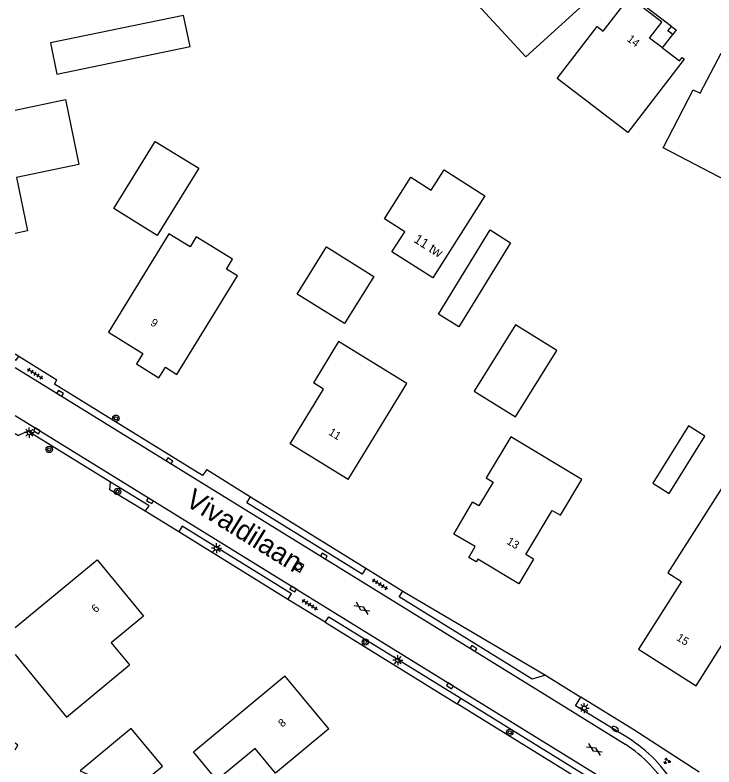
# Model space of a CAD drawing. Extents: x 137999 to 141000, y 397500 to 400501.
# Drawn here: x 138000 to 138087.1, y 398990.9 to 399084.6 of the extents above; entities that cross this region are included whole.
import ezdxf

# ---------------------------------------------------------------- set-up
doc = ezdxf.new("R2010")
doc.units = 0
for name, color, linetype in [('gg-afsc-erfafscheiding', 7, 'Continuous'), ('gg-anno-huisnummerreeks BGT', 7, 'Continuous'), ('gg-anno-openbare ruimte label', 7, 'Continuous'), ('gg-bbg-bijgebouw', 7, 'Continuous'), ('gg-bbg-gedigitaliseerde bebouwing', 7, 'Continuous'), ('gg-bbg-gedigitaliseerde bijgebouw', 7, 'Continuous'), ('gg-bbg-hoofdgebouw', 7, 'Continuous'), ('gg-bbg-onder overbouw', 7, 'Continuous'), ('gg-bbg-pand overbouw', 7, 'Continuous'), ('gg-bbg-pilaar onder overbouw', 7, 'Continuous'), ('gg-bbg-pilaar pand', 7, 'Continuous'), ('gg-knt-verharding', 7, 'Continuous'), ('gt-anno-plantopografie huisnummer', 7, 'Continuous'), ('gt-bbg-plantopografie pand', 7, 'Continuous'), ('gt-grn-groengrens', 7, 'Continuous'), ('gt-symb-boom', 7, 'Continuous'), ('gt-symb-brandkraan', 7, 'Continuous'), ('gt-symb-gesloten verharding', 7, 'Continuous'), ('gt-symb-groenvak', 7, 'Continuous'), ('gt-symb-kolk', 7, 'Continuous'), ('gt-symb-lichtmast', 7, 'Continuous'), ('gt-symb-rioolschacht', 7, 'Continuous'), ('gt-symb-tegel verharding', 7, 'Continuous')]:
    doc.layers.add(name, color=color, linetype=linetype)

# ---------------------------------------------------------------- blocks, each defined once
blk = doc.blocks.new('gt0-LMAST')
at = {"layer": 'gt-symb-lichtmast'}
for p, q in [((-0.182, 0.173), (-0.447, 0.438)), ((-0.005, 0.246), (-0.005, 0.621)), ((0.172, 0.173), (0.437, 0.438)), ((-0.255, -0.004), (-0.63, -0.004)), ((-0.182, -0.181), (-0.447, -0.446)), ((-0.005, -0.254), (-0.005, -0.629)), ((0.437, -0.446), (0.172, -0.181)), ((0.245, -0.004), (0.62, -0.004))]:
    blk.add_line(p, q, dxfattribs=at)
blk.add_circle((-0.005, -0.004), 0.25, dxfattribs=at)
blk = doc.blocks.new('gt0-TEG1')
at = {"layer": 'gt-symb-tegel verharding'}
for p, q in [((-1.125, 0), (1.125, 0)), ((-0.9, -0.25), (-0.9, 0.25)), ((-0.45, -0.25), (-0.45, 0.25)), ((0, -0.25), (0, 0.25)), ((0.45, -0.25), (0.45, 0.25)), ((0.9, -0.25), (0.9, 0.25))]:
    blk.add_line(p, q, dxfattribs=at)
blk = doc.blocks.new('gt0-KOLK')
at = {"layer": 'gt-symb-kolk'}
blk.add_lwpolyline([(0, 0), (0.375, 0), (0.375, 0.4), (-0.375, 0.4), (-0.375, 0), (0, 0)], dxfattribs=at)
blk = doc.blocks.new('gt0-BOOM')
at = {"layer": 'gt-symb-boom'}
for radius in [0.4, 0.2]:
    blk.add_circle((0, 0), radius, dxfattribs=at)
blk = doc.blocks.new('gt0-RS')
at = {"layer": 'gt-symb-rioolschacht'}
blk.add_lwpolyline([(-0.5, -0.5), (0.5, -0.5), (0.5, 0.5), (-0.5, 0.5)], close=True, dxfattribs=at)
blk.add_circle((0, 0), 0.375, dxfattribs=at)
blk = doc.blocks.new('gt0-GESVH1')
at = {"layer": 'gt-symb-gesloten verharding'}
for p, q in [((-0.992, -0.261), (0.008, 0.239)), ((0.008, -0.261), (-0.992, 0.239)), ((0.008, 0.239), (1.008, -0.261)), ((1.008, 0.239), (0.008, -0.261))]:
    blk.add_line(p, q, dxfattribs=at)
blk = doc.blocks.new('gt0-GRVAK')
at = {"layer": 'gt-symb-groenvak'}
for p, q in [((-0.11, 0.189), (-0.228, 0.24)), ((-0.182, 0.153), (0.088, 0.153)), ((-0.091, 0.211), (-0.156, 0.322)), ((-0.047, 0.214), (-0.047, 0.393)), ((-0.004, 0.211), (0.061, 0.322)), ((0.015, 0.189), (0.133, 0.24)), ((0.262, -0.052), (0.197, 0.059)), ((0.305, -0.049), (0.305, 0.13)), ((0.349, -0.052), (0.414, 0.059)), ((-0.245, -0.228), (-0.363, -0.177)), ((-0.318, -0.264), (-0.047, -0.264)), ((-0.226, -0.206), (-0.291, -0.095)), ((-0.183, -0.203), (-0.183, -0.024)), ((-0.139, -0.206), (-0.074, -0.095)), ((-0.12, -0.228), (-0.002, -0.177)), ((0.243, -0.074), (0.125, -0.023)), ((0.17, -0.11), (0.441, -0.11)), ((0.368, -0.074), (0.486, -0.023))]:
    blk.add_line(p, q, dxfattribs=at)
blk = doc.blocks.new('gt0-BR')
at = {"layer": 'gt-symb-brandkraan'}
for centre, radius, start, end in [((-0.244, 0), 0.206, 107.56694, 252.43307), ((0.599, -2.664), 3, 106.89205, 107.56694), ((0, -0.691), 0.938, 73.10799, 106.89205), ((-0.599, -2.664), 3, 72.43309, 73.10799), ((0.244, 0), 0.206, 287.56695, 72.43309), ((0.599, 2.664), 3, 252.43307, 253.10797), ((0, 0.691), 0.938, 253.10797, 286.89206), ((-0.599, 2.664), 3, 286.89206, 287.56695)]:
    blk.add_arc(centre, radius, start, end, dxfattribs=at)

msp = doc.modelspace()

# ---------------------------------------------------------------- linework, layer by layer
at = {"layer": 'gg-afsc-erfafscheiding'}
for p, q in [((138000, 399042.429), (138000.46, 399042.143)), ((138016.232, 399022.827), (138011.82, 399025.452)), ((138029.35, 399024.616), (138043.737, 399015.712)), ((138034.023, 399011.817), (138020.41, 399020.239)), ((138038.642, 399008.979), (138055.124, 398998.805))]:
    msp.add_line(p, q, dxfattribs=at)
at = {"layer": 'gg-bbg-bijgebouw'}
msp.add_lwpolyline([(138017.471, 399068.886), (138022.893, 399065.542), (138017.735, 399057.179), (138012.308, 399060.517), (138017.471, 399068.886)], dxfattribs=at)
at = {"layer": 'gg-bbg-gedigitaliseerde bebouwing'}
msp.add_line((138000, 399008.322), (138010.231, 399016.751), dxfattribs=at)
for points in [[(138000, 399072.787), (138006.279, 399074.084), (138007.942, 399065.989), (138000.2, 399064.399), (138001.573, 399057.72), (138000, 399057.399)], [(138041.531, 399026.741), (138048.858, 399038.727), (138040.328, 399043.951), (138037.191, 399038.811)], [(138064.644, 399016.811), (138063.665, 399017.398), (138066.971, 399022.914), (138067.983, 399022.307), (138070.645, 399026.749), (138061.782, 399032.06), (138058.726, 399026.96), (138059.605, 399026.433), (138057.824, 399023.46), (138057.026, 399023.939)], [(138093.581, 399007.341), (138098.257, 399014.703), (138091.519, 399018.987), (138092.801, 399021.004), (138094.016, 399020.231), (138097.233, 399025.292), (138090.535, 399029.551), (138081.371, 399015.121)], [(138000, 399004.932), (138006.401, 398997.159), (138014.261, 399003.671)], [(138039.131, 398995.67), (138032.486, 398990.168), (138029.946, 398993.235), (138025.174, 398989.285), (138022.244, 398992.825), (138033.641, 399002.301)]]:
    msp.add_lwpolyline(points, dxfattribs=at)
at = {"layer": 'gg-bbg-gedigitaliseerde bijgebouw'}
for points in [[(138004.427, 399081.151), (138005.229, 399077.276), (138021.818, 399080.708), (138021.016, 399084.584), (138004.427, 399081.151)], [(138035.156, 399049.837), (138038.819, 399055.731), (138044.713, 399052.068), (138041.05, 399046.174), (138035.156, 399049.837)], [(138057.246, 399037.76), (138062.386, 399034.566), (138067.518, 399042.823), (138062.377, 399046.018), (138057.246, 399037.76)], [(138079.517, 399026.3), (138081.557, 399025.032), (138085.992, 399032.17), (138083.953, 399033.438), (138079.517, 399026.3)], [(138008.114, 398990.468), (138014.265, 398987.635), (138018.381, 398991.036), (138014.494, 398995.74), (138008.114, 398990.468)], [(138000, 398993.091), (138000.358, 398993.671), (138000, 398993.892)]]:
    msp.add_lwpolyline(points, dxfattribs=at)
at = {"layer": 'gg-bbg-hoofdgebouw'}
msp.add_line((138039.131, 398995.67), (138033.641, 399002.301), dxfattribs=at)
for points in [[(138069.746, 399089.045), (138071.565, 399087.07), (138071.963, 399087.435), (138072.169, 399087.206), (138063.662, 399079.413), (138056.158, 399087.588), (138062.169, 399093.106), (138062.825, 399092.391), (138067.008, 399096.201), (138067.503, 399095.663)], [(138080.702, 399080.537), (138082.842, 399078.909), (138083.163, 399079.327), (138083.415, 399079.11), (138076.394, 399069.974), (138067.59, 399076.741), (138072.558, 399083.205), (138073.332, 399082.634), (138076.773, 399087.12), (138077.354, 399086.657)], [(138093.013, 399074.074), (138095.324, 399072.843), (138095.572, 399073.323), (138095.974, 399073.197), (138090.669, 399062.936), (138080.778, 399068.078), (138084.545, 399075.317), (138085.404, 399074.896), (138088.036, 399079.89), (138088.686, 399079.545)], [(138011.641, 399045.111), (138015.946, 399042.454), (138015.144, 399041.157), (138017.942, 399039.437), (138018.743, 399040.74), (138020.171, 399039.858), (138027.718, 399052.141), (138026.359, 399052.976), (138027.116, 399054.208), (138022.598, 399056.984), (138021.833, 399055.74), (138019.175, 399057.374), (138011.641, 399045.111)], [(138041.531, 399026.741), (138034.281, 399031.181), (138038.461, 399038.021), (138037.191, 399038.811)], [(138064.644, 399016.811), (138062.811, 399013.751), (138057.671, 399016.831), (138057.471, 399016.511), (138056.561, 399017.041), (138057.371, 399018.391), (138054.691, 399019.961), (138057.026, 399023.939)], [(138010.231, 399016.751), (138016.011, 399009.731), (138011.991, 399006.411), (138014.261, 399003.671)], [(138081.371, 399015.121), (138083.071, 399014.041), (138077.721, 399005.601), (138084.891, 399001.051), (138090.231, 399009.471), (138093.581, 399007.341)]]:
    msp.add_lwpolyline(points, dxfattribs=at)
at = {"layer": 'gg-bbg-onder overbouw'}
msp.add_lwpolyline([(138080.702, 399080.537), (138079.092, 399081.763), (138080.616, 399083.745), (138077.159, 399086.403), (138077.354, 399086.657)], dxfattribs=at)
at = {"layer": 'gg-bbg-pand overbouw'}
for p, q in [((138081.837, 399083.216), (138077.354, 399086.657)), ((138080.702, 399080.537), (138081.976, 399082.188))]:
    msp.add_line(p, q, dxfattribs=at)
at = {"layer": 'gg-bbg-pilaar onder overbouw'}
msp.add_lwpolyline([(138081.976, 399082.188), (138081.392, 399082.639), (138081.837, 399083.216)], dxfattribs=at)
at = {"layer": 'gg-bbg-pilaar pand'}
msp.add_lwpolyline([(138081.837, 399083.216), (138082.422, 399082.766), (138081.976, 399082.188)], dxfattribs=at)
at = {"layer": 'gg-knt-verharding'}
for p, q in [((138000.46, 399042.143), (138005.226, 399039.167)), ((138000, 399034.737), (138073.512, 398989.379)), ((138000, 399032.491), (138000.427, 399032.23)), ((138023.897, 399028.014), (138029.35, 399024.616)), ((138020.41, 399020.239), (138016.232, 399022.827)), ((138043.737, 399015.712), (138048.356, 399012.861)), ((138038.642, 399008.979), (138034.023, 399011.817)), ((138066.119, 399002.358), (138070.528, 398999.629))]:
    msp.add_line(p, q, dxfattribs=at)
for points in [[(138000, 399041.69), (138000.123, 399041.614), (138000.46, 399042.143)], [(138000, 399040.72), (138066.016, 399000), (138076.056, 398993.783)], [(138023.897, 399028.014), (138023.379, 399027.26), (138004.939, 399038.642), (138005.226, 399039.167)], [(138011.915, 399026.427), (138001.612, 399032.782), (138000.427, 399032.23)], [(138016.232, 399022.827), (138016.7, 399023.475), (138011.915, 399026.427)], [(138043.737, 399015.712), (138043.282, 399014.976), (138028.907, 399023.849), (138029.35, 399024.616)], [(138034.023, 399011.817), (138034.458, 399012.521), (138020.824, 399020.932), (138020.41, 399020.239)], [(138066.119, 399002.358), (138064.477, 399001.895), (138047.895, 399012.13), (138048.356, 399012.861)], [(138038.642, 399008.979), (138039.102, 399009.656), (138055.557, 398999.506)], [(138055.557, 398999.506), (138072.584, 398989.003), (138072.137, 398988.305)], [(138076.468, 398994.518), (138069.882, 398998.559), (138070.528, 398999.629)]]:
    msp.add_lwpolyline(points, dxfattribs=at)
for centre, radius, start, end in [((138066.865, 398979.367), 17.938, 30.59914, 57.6324), ((138066.479, 398979.061), 17.563, 30.80114, 56.95585)]:
    msp.add_arc(centre, radius, start, end, dxfattribs=at)
at = {"layer": 'gt-bbg-plantopografie pand'}
for points in [[(138053.494, 399065.351), (138058.579, 399062.119), (138052.067, 399051.874), (138046.982, 399055.106), (138048.587, 399057.632), (138046.061, 399059.237), (138049.354, 399064.418), (138051.88, 399062.812), (138053.494, 399065.351)], [(138059.24, 399057.867), (138061.772, 399056.258), (138055.326, 399045.782), (138052.771, 399047.354), (138059.24, 399057.867)]]:
    msp.add_lwpolyline(points, dxfattribs=at)
at = {"layer": 'gt-grn-groengrens'}
for p, q in [((138011.82, 399025.452), (138011.915, 399026.427)), ((138048.356, 399012.861), (138066.119, 399002.358)), ((138055.557, 398999.506), (138055.124, 398998.805)), ((138072.137, 398988.305), (138055.124, 398998.805))]:
    msp.add_line(p, q, dxfattribs=at)
msp.add_lwpolyline([(138085.274, 398990.28), (138077.12, 398995.574), (138070.528, 398999.629)], dxfattribs=at)

# ---------------------------------------------------------------- block references
at = {"layer": 'gt-symb-boom'}
for p in [(138012.577, 399034.384), (138004.265, 399030.506), (138012.771, 399025.249), (138043.661, 399006.511), (138061.667, 398995.251)]:
    msp.add_blockref('gt0-BOOM', p, dxfattribs=at)
at = {"layer": 'gt-symb-brandkraan', "rotation": -31.671318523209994}
msp.add_blockref('gt0-BR', (138074.816, 398995.677), dxfattribs=at)
at = {"layer": 'gt-symb-gesloten verharding', "rotation": -33.00706175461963}
for p in [(138043.258, 399010.715), (138072.225, 398993.121)]:
    msp.add_blockref('gt0-GESVH1', p, dxfattribs=at)
at = {"layer": 'gt-symb-groenvak'}
msp.add_blockref('gt0-GRVAK', (138081.244, 398991.667), dxfattribs=at)
at = {"layer": 'gt-symb-kolk'}
for p, rotation in [((138005.509, 399037.322), -31.671318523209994), ((138002.605, 399032.66), -31.67131852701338), ((138019.144, 399028.915), -31.67131852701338), ((138016.719, 399023.951), -31.671318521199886), ((138038.381, 399017.047), -31.671318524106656), ((138034.556, 399012.946), -31.671318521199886), ((138057.049, 399005.528), -31.671318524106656), ((138054.107, 399000.883), -31.67131852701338)]:
    msp.add_blockref('gt0-KOLK', p, dxfattribs=dict(at, rotation=rotation))
at = {"layer": 'gt-symb-lichtmast'}
for p in [(138001.773, 399032.596), (138025.115, 399018.192), (138047.703, 399004.247), (138070.962, 398998.279)]:
    msp.add_blockref('gt0-LMAST', p, dxfattribs=at)
at = {"layer": 'gt-symb-rioolschacht', "rotation": -31.67131852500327}
msp.add_blockref('gt0-RS', (138035.33, 399015.9), dxfattribs=at)
at = {"layer": 'gt-symb-tegel verharding'}
for p, rotation in [((138002.512, 399039.937), -32.00538321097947), ((138045.492, 399013.71), -32.00538320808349), ((138036.734, 399011.173), -32.00538320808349)]:
    msp.add_blockref('gt0-TEG1', p, dxfattribs=dict(at, rotation=rotation))

# ---------------------------------------------------------------- texts
at = {"layer": 'gg-anno-huisnummerreeks BGT'}
for s, rotation, p in [('14', 322.4, (138076.198, 399081.466)), ('9', 328.3, (138016.784, 399046.049)), ('11', 328.5, (138038.992, 399032.401)), ('13', 329.1, (138061.202, 399018.795)), ('6', 39.5, (138010.037, 399010.083)), ('15', 327.6, (138082.356, 399006.805)), ('8', 39.6, (138033.31, 398995.819))]:
    msp.add_text(s, height=1, rotation=rotation, dxfattribs=at).set_placement(p)
at = {"layer": 'gg-anno-openbare ruimte label'}
msp.add_text('Vivaldilaan', height=2.5, rotation=328.2, dxfattribs=at).set_placement((138021.061, 399023.634))
at = {"layer": 'gt-anno-plantopografie huisnummer'}
msp.add_text('11 tw', height=1.2, rotation=327.55666, dxfattribs=at).set_placement((138049.597, 399056.406))

doc.saveas('drawing.dxf')
